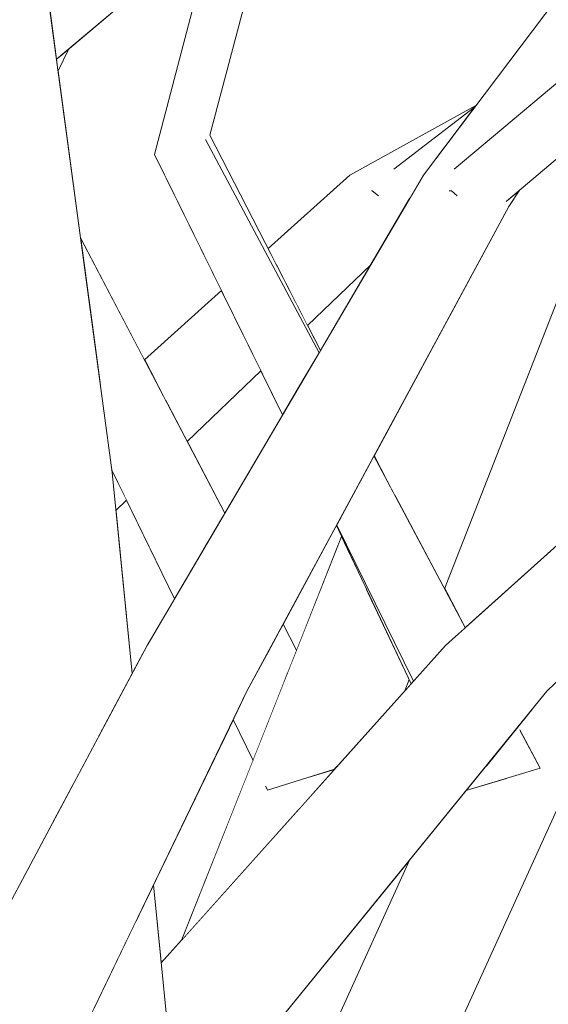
# Model space of a CAD drawing. Extents: x -289599 to -184549, y 66678 to 295474.
# Tile 487 of 656: x -250560 to -250520, y 71781 to 71855. Entities that reach past the tile are written whole.
import ezdxf

# ---------------------------------------------------------------- set-up
doc = ezdxf.new("R2010")
doc.units = 0
doc.header["$MEASUREMENT"] = 0
doc.linetypes.add('Wipeout_Contour', pattern=[1000, 0, -1000])
doc.layers.add('arch drzewa', color=8, linetype='Continuous')
doc.layers.add('Model drzwi', color=8, linetype='Continuous')
doc.layers.add('arch drzewa_Nr_Pióra__4', color=8, linetype='Continuous', lineweight=9)

msp = doc.modelspace()

# ---------------------------------------------------------------- wipeouts: each hides what was drawn before it
at = {"color": 254, "linetype": 'Wipeout_Contour', "lineweight": 0, "ltscale": 1022378.460273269}
msp.add_wipeout([(-250561.853, 71820.521), (-250557.139, 71794.879), (-250555.539, 71797.881), (-250557.799, 71820.83)], dxfattribs=at).dxf.layer = 'arch drzewa'
at = {"color": 254, "linetype": 'Wipeout_Contour', "lineweight": 0, "ltscale": 766742.984361}
msp.add_wipeout([(-250553.906, 71781.312), (-250554.441, 71780.204), (-250553.053, 71772.653)], dxfattribs=at).dxf.layer = 'arch drzewa'
at = {"color": 254, "linetype": 'Wipeout_Contour', "lineweight": 0, "ltscale": 1789193.039670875}
msp.add_wipeout([(-250556.769, 71850.998), (-250555.091, 71838.518), (-250550.314, 71829.413), (-250544.555, 71834.589), (-250549.561, 71844.764), (-250545.107, 71861.781), (-250555.955, 71852.662)], dxfattribs=at).dxf.layer = 'Model drzwi'
at = {"color": 254, "linetype": 'Wipeout_Contour', "lineweight": 0, "ltscale": 766743.488154}
msp.add_wipeout([(-250533.389, 71836.512), (-250538.112, 71831.964), (-250537.156, 71830.103)], dxfattribs=at).dxf.layer = 'Model drzwi'
at = {"color": 254, "linetype": 'Wipeout_Contour', "lineweight": 0, "ltscale": 1022340.802860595}
msp.add_wipeout([(-250541.607, 71828.597), (-250547.107, 71823.3), (-250544.3, 71817.95), (-250539.983, 71825.294)], dxfattribs=at).dxf.layer = 'Model drzwi'
at = {"color": 254, "linetype": 'Wipeout_Contour', "lineweight": 0, "ltscale": 1277943.221570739}
msp.add_wipeout([(-250551.652, 71818.923), (-250552.449, 71818.154), (-250551.226, 71805.972), (-250550.11, 71808.064), (-250548.064, 71811.545)], dxfattribs=at).dxf.layer = 'Model drzwi'
at = {"color": 254, "linetype": 'Wipeout_Contour', "lineweight": 0, "ltscale": 1022269.959677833}
msp.add_wipeout([(-250549.797, 71756.182), (-250548.354, 71752.664), (-250530.462, 71792.054), (-250540.687, 71779.489)], dxfattribs=at).dxf.layer = 'Model drzwi'

# ---------------------------------------------------------------- next in the draw order: wipeouts: each hides what was drawn before it
at = {"color": 254, "linetype": 'Wipeout_Contour', "lineweight": 0, "ltscale": 766781.434928}
msp.add_wipeout([(-250557.139, 71794.879), (-250561.853, 71820.521), (-250559.974, 71789.561)], dxfattribs=at).dxf.layer = 'arch drzewa'
at = {"color": 254, "linetype": 'Wipeout_Contour', "lineweight": 0, "ltscale": 2810946.420731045}
msp.add_wipeout([(-250540.638, 71749.213), (-250518.182, 71756.031), (-250512.339, 71758.038), (-250503.147, 71781.248), (-250504.442, 71794.083), (-250501.817, 71795.055), (-250498.925, 71794.444), (-250498.721, 71792.423), (-250495.93, 71799.47), (-250505.39, 71818.923), (-250511.749, 71812.798)], dxfattribs=at).dxf.layer = 'Model drzwi'
at = {"color": 254, "linetype": 'Wipeout_Contour', "lineweight": 0, "ltscale": 1277891.847875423}
msp.add_wipeout([(-250549.637, 71790.154), (-250549.052, 71784.334), (-250547.5, 71786.067), (-250542.191, 71799.47), (-250543.67, 71802.511)], dxfattribs=at).dxf.layer = 'Model drzwi'

# ---------------------------------------------------------------- next in the draw order: wipeouts: each hides what was drawn before it
at = {"color": 254, "linetype": 'Wipeout_Contour', "lineweight": 0, "ltscale": 1277954.807903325}
msp.add_wipeout([(-250552.733, 71820.978), (-250557.799, 71820.83), (-250553.757, 71801.223), (-250551.631, 71805.211), (-250551.226, 71805.972)], dxfattribs=at).dxf.layer = 'arch drzewa'
at = {"color": 254, "linetype": 'Wipeout_Contour', "lineweight": 0, "ltscale": 1277814.934351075}
msp.add_wipeout([(-250527.863, 71812.296), (-250526.319, 71809.396), (-250520.007, 71815.07), (-250512.044, 71832.603), (-250516.413, 71841.588)], dxfattribs=at).dxf.layer = 'Model drzwi'
at = {"color": 254, "linetype": 'Wipeout_Contour', "lineweight": 0, "ltscale": 1022305.438366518}
msp.add_wipeout([(-250535.957, 71817.016), (-250539.941, 71809.641), (-250538.928, 71807.71), (-250535.568, 71816.194)], dxfattribs=at).dxf.layer = 'Model drzwi'
at = {"color": 254, "linetype": 'Wipeout_Contour', "lineweight": 0, "ltscale": 766702.1492}
msp.add_wipeout([(-250530.847, 71804.663), (-250530.365, 71805.201), (-250530.514, 71805.515)], dxfattribs=at).dxf.layer = 'Model drzwi'

# ---------------------------------------------------------------- next in the draw order: wipeouts: each hides what was drawn before it
at = {"color": 254, "linetype": 'Wipeout_Contour', "lineweight": 0, "ltscale": 766774.938248}
msp.add_wipeout([(-250553.757, 71801.223), (-250557.799, 71820.83), (-250555.539, 71797.881)], dxfattribs=at).dxf.layer = 'arch drzewa'
at = {"color": 254, "linetype": 'Wipeout_Contour', "lineweight": 0, "ltscale": 766695.791963}
msp.add_wipeout([(-250546.997, 71771.735), (-250520.217, 71804.642), (-250527.801, 71808.064)], dxfattribs=at).dxf.layer = 'arch drzewa'

# ---------------------------------------------------------------- next in the draw order: wipeouts: each hides what was drawn before it
at = {"color": 254, "linetype": 'Wipeout_Contour', "lineweight": 0, "ltscale": 1533694.727405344}
msp.add_wipeout([(-250565.71, 71866.66), (-250566.256, 71866.765), (-250557.799, 71820.83), (-250563.892, 71868.841), (-250564.637, 71868.349), (-250564.568, 71867.782)], dxfattribs=at).dxf.layer = 'arch drzewa'
at = {"color": 254, "linetype": 'Wipeout_Contour', "lineweight": 0, "ltscale": 766654.987312}
msp.add_wipeout([(-250506.568, 71821.345), (-250520.217, 71804.642), (-250505.39, 71818.923)], dxfattribs=at).dxf.layer = 'arch drzewa'
at = {"color": 254, "linetype": 'Wipeout_Contour', "lineweight": 0, "ltscale": 1533439.538148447}
msp.add_wipeout([(-250549.623, 71772.932), (-250546.997, 71771.735), (-250527.801, 71808.064), (-250549.052, 71784.334), (-250548.137, 71775.226), (-250548.361, 71775.047)], dxfattribs=at).dxf.layer = 'arch drzewa'

# ---------------------------------------------------------------- next in the draw order: wipeouts: each hides what was drawn before it
at = {"color": 254, "linetype": 'Wipeout_Contour', "lineweight": 0, "ltscale": 1022440.186509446}
msp.add_wipeout([(-250566.297, 71866.772), (-250561.853, 71820.521), (-250557.799, 71820.83), (-250566.256, 71866.765)], dxfattribs=at).dxf.layer = 'arch drzewa'
at = {"color": 254, "linetype": 'Wipeout_Contour', "lineweight": 0, "ltscale": 1022225.295804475}
msp.add_wipeout([(-250508.533, 71825.385), (-250527.801, 71808.064), (-250520.217, 71804.642), (-250506.568, 71821.345)], dxfattribs=at).dxf.layer = 'arch drzewa'
at = {"color": 254, "linetype": 'Wipeout_Contour', "lineweight": 0, "ltscale": 766714.924746}
msp.add_wipeout([(-250538.033, 71798.176), (-250538.746, 71795.843), (-250536.121, 71798.774)], dxfattribs=at).dxf.layer = 'arch drzewa'
at = {"color": 254, "linetype": 'Wipeout_Contour', "lineweight": 0, "ltscale": 1022311.900936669}
msp.add_wipeout([(-250550.925, 71787.486), (-250548.361, 71775.047), (-250548.137, 71775.226), (-250549.637, 71790.154)], dxfattribs=at).dxf.layer = 'arch drzewa'

# ---------------------------------------------------------------- next in the draw order: wipeouts: each hides what was drawn before it
at = {"color": 254, "linetype": 'Wipeout_Contour', "lineweight": 0, "ltscale": 1533678.828133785}
msp.add_wipeout([(-250563.083, 71868.76), (-250563.892, 71868.841), (-250552.733, 71820.978), (-250559.104, 71868.361), (-250562.689, 71868.72), (-250562.968, 71868.702)], dxfattribs=at).dxf.layer = 'arch drzewa'
at = {"color": 254, "linetype": 'Wipeout_Contour', "lineweight": 0, "ltscale": 1533467.459628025}
msp.add_wipeout([(-250550.925, 71787.486), (-250553.906, 71781.312), (-250553.053, 71772.653), (-250549.668, 71772.726), (-250549.623, 71772.932), (-250548.361, 71775.047)], dxfattribs=at).dxf.layer = 'arch drzewa'

# ---------------------------------------------------------------- next in the draw order: wipeouts: each hides what was drawn before it
at = {"color": 254, "linetype": 'Wipeout_Contour', "lineweight": 0, "ltscale": 766809.994895}
msp.add_wipeout([(-250563.892, 71868.841), (-250557.799, 71820.83), (-250552.733, 71820.978)], dxfattribs=at).dxf.layer = 'arch drzewa'
at = {"color": 254, "linetype": 'Wipeout_Contour', "lineweight": 0, "ltscale": 766749.104969}
msp.add_wipeout([(-250558.53, 71771.735), (-250542.641, 71804.642), (-250550.11, 71808.064)], dxfattribs=at).dxf.layer = 'arch drzewa'

# ---------------------------------------------------------------- next in the draw order: wipeouts: each hides what was drawn before it
at = {"color": 254, "linetype": 'Wipeout_Contour', "lineweight": 0, "ltscale": 1022425.291956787}
msp.add_wipeout([(-250556.457, 71852.24), (-250556.824, 71851.406), (-250556.769, 71850.998), (-250555.955, 71852.662)], dxfattribs=at).dxf.layer = 'arch drzewa'
at = {"color": 254, "linetype": 'Wipeout_Contour', "lineweight": 0, "ltscale": 1789030.287060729}
msp.add_wipeout([(-250542.641, 71804.642), (-250523.072, 71840.868), (-250525.118, 71841.624), (-250526.942, 71841.684), (-250527.528, 71842.041), (-250527.284, 71842.425), (-250529.444, 71843.223)], dxfattribs=at).dxf.layer = 'arch drzewa'
at = {"color": 254, "linetype": 'Wipeout_Contour', "lineweight": 0, "ltscale": 1533518.013003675}
msp.add_wipeout([(-250561.364, 71786.953), (-250560.171, 71775.226), (-250560.318, 71775.047), (-250560.927, 71772.932), (-250558.53, 71771.735), (-250550.11, 71808.064)], dxfattribs=at).dxf.layer = 'arch drzewa'

# ---------------------------------------------------------------- next in the draw order: wipeouts: each hides what was drawn before it
at = {"color": 254, "linetype": 'Wipeout_Contour', "lineweight": 0, "ltscale": 766819.668924}
msp.add_wipeout([(-250556.457, 71852.24), (-250556.888, 71851.878), (-250556.824, 71851.406)], dxfattribs=at).dxf.layer = 'arch drzewa'
at = {"color": 254, "linetype": 'Wipeout_Contour', "lineweight": 0, "ltscale": 766743.216421}
msp.add_wipeout([(-250529.444, 71843.223), (-250550.11, 71808.064), (-250542.641, 71804.642)], dxfattribs=at).dxf.layer = 'arch drzewa'
at = {"color": 254, "linetype": 'Wipeout_Contour', "lineweight": 0, "ltscale": 766726.724906}
msp.add_wipeout([(-250527.528, 71842.041), (-250526.942, 71841.684), (-250527.35, 71842.037)], dxfattribs=at).dxf.layer = 'arch drzewa'
at = {"color": 254, "linetype": 'Wipeout_Contour', "lineweight": 0, "ltscale": 766713.270083}
msp.add_wipeout([(-250522.764, 71841.675), (-250523.072, 71840.868), (-250522.237, 71842.118)], dxfattribs=at).dxf.layer = 'arch drzewa'

# ---------------------------------------------------------------- next in the draw order: linework, layer by layer
at = {"layer": 'arch drzewa_Nr_Pióra__4', "linetype": 'Continuous'}
msp.add_line((-250561.364, 71786.953), (-250550.11, 71808.064), dxfattribs=at)

# ---------------------------------------------------------------- next in the draw order: wipeouts: each hides what was drawn before it
at = {"color": 254, "linetype": 'Wipeout_Contour', "lineweight": 0, "ltscale": 1277869.904930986}
msp.add_wipeout([(-250514.735, 71862.715), (-250529.444, 71843.223), (-250527.284, 71842.425), (-250527.146, 71843.665), (-250519.576, 71850.029)], dxfattribs=at).dxf.layer = 'arch drzewa'
at = {"color": 254, "linetype": 'Wipeout_Contour', "lineweight": 0, "ltscale": 1022288.257662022}
msp.add_wipeout([(-250525.118, 71841.624), (-250523.072, 71840.868), (-250522.764, 71841.675), (-250523.26, 71841.258)], dxfattribs=at).dxf.layer = 'arch drzewa'
at = {"color": 254, "linetype": 'Wipeout_Contour', "lineweight": 0, "ltscale": 1022369.194064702}
msp.add_wipeout([(-250555.091, 71838.518), (-250554.616, 71834.982), (-250544.67, 71817.319), (-250544.3, 71817.95)], dxfattribs=at).dxf.layer = 'arch drzewa'
at = {"color": 254, "linetype": 'Wipeout_Contour', "lineweight": 0, "ltscale": 1277850.076833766}
msp.add_wipeout([(-250533.724, 71812.299), (-250537.079, 71801.305), (-250535.835, 71799.093), (-250530.847, 71804.663), (-250530.514, 71805.515)], dxfattribs=at).dxf.layer = 'arch drzewa'

# ---------------------------------------------------------------- next in the draw order: wipeouts: each hides what was drawn before it
at = {"color": 254, "linetype": 'Wipeout_Contour', "lineweight": 0, "ltscale": 1533404.555815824}
msp.add_wipeout([(-250527.35, 71842.037), (-250526.942, 71841.684), (-250525.118, 71841.624), (-250523.26, 71841.258), (-250498.845, 71861.781), (-250497.43, 71867.188)], dxfattribs=at).dxf.layer = 'arch drzewa'
at = {"color": 254, "linetype": 'Wipeout_Contour', "lineweight": 0, "ltscale": 2811313.440469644}
msp.add_wipeout([(-250535.568, 71816.194), (-250547.5, 71786.067), (-250538.746, 71795.843), (-250538.033, 71798.176), (-250541.092, 71797.244), (-250541.108, 71797.242), (-250541.22, 71797.472), (-250537.366, 71801.379), (-250537.301, 71801.673), (-250537.079, 71801.305), (-250533.724, 71812.299)], dxfattribs=at).dxf.layer = 'arch drzewa'

# ---------------------------------------------------------------- next in the draw order: wipeouts: each hides what was drawn before it
at = {"color": 254, "linetype": 'Wipeout_Contour', "lineweight": 0, "ltscale": 1533412.309341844}
msp.add_wipeout([(-250527.528, 71842.041), (-250527.35, 71842.037), (-250497.43, 71867.188), (-250496.941, 71869.055), (-250527.146, 71843.665), (-250527.284, 71842.425)], dxfattribs=at).dxf.layer = 'arch drzewa'
at = {"color": 254, "linetype": 'Wipeout_Contour', "lineweight": 0, "ltscale": 1022367.612354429}
msp.add_wipeout([(-250544.67, 71817.319), (-250554.616, 71834.982), (-250554.495, 71834.085), (-250545.16, 71816.487)], dxfattribs=at).dxf.layer = 'arch drzewa'
at = {"color": 254, "linetype": 'Wipeout_Contour', "lineweight": 0, "ltscale": 1022307.470943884}
msp.add_wipeout([(-250539.941, 71809.641), (-250540.14, 71809.273), (-250539.065, 71807.364), (-250538.928, 71807.71)], dxfattribs=at).dxf.layer = 'arch drzewa'
at = {"color": 254, "linetype": 'Wipeout_Contour', "lineweight": 0, "ltscale": 1022285.919815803}
msp.add_wipeout([(-250537.079, 71801.305), (-250537.301, 71801.673), (-250535.896, 71799.024), (-250535.835, 71799.093)], dxfattribs=at).dxf.layer = 'arch drzewa'

# ---------------------------------------------------------------- next in the draw order: wipeouts: each hides what was drawn before it
at = {"color": 254, "linetype": 'Wipeout_Contour', "lineweight": 0, "ltscale": 2044555.74825066}
msp.add_wipeout([(-250531.589, 71819.296), (-250527.863, 71812.296), (-250516.413, 71841.588), (-250517.958, 71844.764), (-250517.164, 71846.382), (-250522.237, 71842.118), (-250523.072, 71840.868), (-250527.519, 71832.635)], dxfattribs=at).dxf.layer = 'arch drzewa'
at = {"color": 254, "linetype": 'Wipeout_Contour', "lineweight": 0, "ltscale": 1022364.893818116}
msp.add_wipeout([(-250554.495, 71834.085), (-250553.631, 71827.657), (-250545.918, 71815.196), (-250545.16, 71816.487)], dxfattribs=at).dxf.layer = 'arch drzewa'
at = {"color": 254, "linetype": 'Wipeout_Contour', "lineweight": 0, "ltscale": 1022307.899675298}
msp.add_wipeout([(-250540.14, 71809.273), (-250540.742, 71808.158), (-250539.602, 71806.009), (-250539.065, 71807.364)], dxfattribs=at).dxf.layer = 'arch drzewa'
at = {"color": 254, "linetype": 'Wipeout_Contour', "lineweight": 0, "ltscale": 1022286.191081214}
msp.add_wipeout([(-250537.366, 71801.379), (-250535.904, 71799.016), (-250535.896, 71799.024), (-250537.301, 71801.673)], dxfattribs=at).dxf.layer = 'arch drzewa'

# ---------------------------------------------------------------- next in the draw order: linework, layer by layer
at = {"layer": 'arch drzewa_Nr_Pióra__4', "linetype": 'Continuous'}
for p, q in [((-250523.268, 71841.252), (-250498.845, 71861.781)), ((-250523.072, 71840.868), (-250522.237, 71842.118))]:
    msp.add_line(p, q, dxfattribs=at)

# ---------------------------------------------------------------- next in the draw order: wipeouts: each hides what was drawn before it
at = {"color": 254, "linetype": 'Wipeout_Contour', "lineweight": 0, "ltscale": 1022293.45770942}
msp.add_wipeout([(-250533.127, 71822.253), (-250532.159, 71820.367), (-250531.589, 71819.296), (-250527.519, 71832.635)], dxfattribs=at).dxf.layer = 'arch drzewa'
at = {"color": 254, "linetype": 'Wipeout_Contour', "lineweight": 0, "ltscale": 1022360.343467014}
msp.add_wipeout([(-250553.631, 71827.657), (-250552.764, 71821.21), (-250548.064, 71811.545), (-250545.918, 71815.196)], dxfattribs=at).dxf.layer = 'arch drzewa'
at = {"color": 254, "linetype": 'Wipeout_Contour', "lineweight": 0, "ltscale": 1022308.416705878}
msp.add_wipeout([(-250540.742, 71808.158), (-250541.124, 71807.45), (-250539.847, 71805.388), (-250539.602, 71806.009)], dxfattribs=at).dxf.layer = 'arch drzewa'

# ---------------------------------------------------------------- next in the draw order: wipeouts: each hides what was drawn before it
at = {"color": 254, "linetype": 'Wipeout_Contour', "lineweight": 0, "ltscale": 2300234.498368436}
msp.add_wipeout([(-250534.951, 71843.223), (-250540.442, 71836.504), (-250538.112, 71831.964), (-250533.389, 71836.512), (-250530.465, 71841.487), (-250530.82, 71841.624), (-250532.829, 71841.684), (-250533.327, 71842.041), (-250532.888, 71842.425)], dxfattribs=at).dxf.layer = 'arch drzewa'
at = {"color": 254, "linetype": 'Wipeout_Contour', "lineweight": 0, "ltscale": 1022353.034609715}
msp.add_wipeout([(-250548.72, 71826.374), (-250547.107, 71823.3), (-250541.607, 71828.597), (-250543.598, 71832.642)], dxfattribs=at).dxf.layer = 'arch drzewa'
at = {"color": 254, "linetype": 'Wipeout_Contour', "lineweight": 0, "ltscale": 766723.33945}
msp.add_wipeout([(-250533.127, 71822.253), (-250533.145, 71822.22), (-250532.159, 71820.368)], dxfattribs=at).dxf.layer = 'arch drzewa'
at = {"color": 254, "linetype": 'Wipeout_Contour', "lineweight": 0, "ltscale": 1022369.854415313}
msp.add_wipeout([(-250552.764, 71821.21), (-250552.733, 71820.978), (-250552.449, 71818.154), (-250551.652, 71818.923)], dxfattribs=at).dxf.layer = 'arch drzewa'
at = {"color": 254, "linetype": 'Wipeout_Contour', "lineweight": 0, "ltscale": 1277888.351423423}
msp.add_wipeout([(-250543.67, 71802.511), (-250542.191, 71799.47), (-250539.847, 71805.388), (-250541.124, 71807.45), (-250542.641, 71804.642)], dxfattribs=at).dxf.layer = 'arch drzewa'

# ---------------------------------------------------------------- next in the draw order: linework, layer by layer
at = {"layer": 'arch drzewa_Nr_Pióra__4', "linetype": 'Continuous'}
for p, q in [((-250548.064, 71811.545), (-250552.764, 71821.21)), ((-250551.226, 71805.972), (-250552.733, 71820.978)), ((-250552.449, 71818.154), (-250551.652, 71818.923)), ((-250542.191, 71799.47), (-250543.67, 71802.511))]:
    msp.add_line(p, q, dxfattribs=at)

# ---------------------------------------------------------------- next in the draw order: wipeouts: each hides what was drawn before it
at = {"color": 254, "linetype": 'Wipeout_Contour', "lineweight": 0, "ltscale": 766756.634651}
msp.add_wipeout([(-250541.068, 71837.724), (-250540.442, 71836.504), (-250534.951, 71843.223)], dxfattribs=at).dxf.layer = 'arch drzewa'
at = {"color": 254, "linetype": 'Wipeout_Contour', "lineweight": 0, "ltscale": 766743.272928}
msp.add_wipeout([(-250533.28, 71842.037), (-250533.327, 71842.041), (-250532.829, 71841.684)], dxfattribs=at).dxf.layer = 'arch drzewa'
at = {"color": 254, "linetype": 'Wipeout_Contour', "lineweight": 0, "ltscale": 766736.198383}
msp.add_wipeout([(-250530.426, 71841.554), (-250530.82, 71841.624), (-250530.465, 71841.487)], dxfattribs=at).dxf.layer = 'arch drzewa'
at = {"color": 254, "linetype": 'Wipeout_Contour', "lineweight": 0, "ltscale": 1022362.855886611}
msp.add_wipeout([(-250550.314, 71829.413), (-250548.72, 71826.374), (-250543.598, 71832.642), (-250544.555, 71834.589)], dxfattribs=at).dxf.layer = 'arch drzewa'
at = {"color": 254, "linetype": 'Wipeout_Contour', "lineweight": 0, "ltscale": 1277863.608546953}
msp.add_wipeout([(-250541.22, 71797.472), (-250541.108, 71797.242), (-250536.097, 71798.8), (-250535.904, 71799.016), (-250537.366, 71801.379)], dxfattribs=at).dxf.layer = 'arch drzewa'

# ---------------------------------------------------------------- next in the draw order: wipeouts: each hides what was drawn before it
at = {"color": 254, "linetype": 'Wipeout_Contour', "lineweight": 0, "ltscale": 1277896.591691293}
msp.add_wipeout([(-250534.951, 71843.223), (-250532.888, 71842.425), (-250531.652, 71843.665), (-250525.622, 71848.289), (-250525.523, 71848.42)], dxfattribs=at).dxf.layer = 'arch drzewa'
at = {"color": 254, "linetype": 'Wipeout_Contour', "lineweight": 0, "ltscale": 1022351.218058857}
msp.add_wipeout([(-250545.737, 71845.875), (-250537.253, 71829.938), (-250537.156, 71830.103), (-250545.416, 71846.195)], dxfattribs=at).dxf.layer = 'arch drzewa'
at = {"color": 254, "linetype": 'Wipeout_Contour', "lineweight": 0, "ltscale": 1277863.321054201}
msp.add_wipeout([(-250541.108, 71797.242), (-250541.092, 71797.244), (-250538.033, 71798.176), (-250536.121, 71798.774), (-250536.097, 71798.8)], dxfattribs=at).dxf.layer = 'arch drzewa'

# ---------------------------------------------------------------- next in the draw order: wipeouts: each hides what was drawn before it
at = {"color": 254, "linetype": 'Wipeout_Contour', "lineweight": 0, "ltscale": 1533472.789155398}
msp.add_wipeout([(-250533.28, 71842.037), (-250532.829, 71841.684), (-250530.82, 71841.624), (-250530.426, 71841.554), (-250529.444, 71843.223), (-250526.302, 71847.387)], dxfattribs=at).dxf.layer = 'arch drzewa'
at = {"color": 254, "linetype": 'Wipeout_Contour', "lineweight": 0, "ltscale": 1022355.549793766}
msp.add_wipeout([(-250545.737, 71845.875), (-250549.561, 71844.764), (-250538.698, 71827.481), (-250537.253, 71829.938)], dxfattribs=at).dxf.layer = 'arch drzewa'
at = {"color": 254, "linetype": 'Wipeout_Contour', "lineweight": 0, "ltscale": 2044459.328990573}
msp.add_wipeout([(-250541.159, 71749.054), (-250540.638, 71749.213), (-250511.749, 71812.798), (-250520.217, 71804.642), (-250521.272, 71803.346), (-250522.017, 71801.313), (-250520.725, 71798.886), (-250523.176, 71798.148)], dxfattribs=at).dxf.layer = 'arch drzewa'

# ---------------------------------------------------------------- next in the draw order: linework, layer by layer
at = {"layer": 'arch drzewa_Nr_Pióra__4', "linetype": 'Continuous'}
for p, q in [((-250538.112, 71831.964), (-250533.389, 71836.512)), ((-250520.217, 71804.642), (-250505.39, 71818.923)), ((-250538.928, 71807.71), (-250539.941, 71809.641))]:
    msp.add_line(p, q, dxfattribs=at)

# ---------------------------------------------------------------- next in the draw order: wipeouts: each hides what was drawn before it
at = {"color": 254, "linetype": 'Wipeout_Contour', "lineweight": 0, "ltscale": 766787.650501}
msp.add_wipeout([(-250537.828, 71878.212), (-250545.416, 71846.195), (-250536.808, 71878.784)], dxfattribs=at).dxf.layer = 'arch drzewa'
at = {"color": 254, "linetype": 'Wipeout_Contour', "lineweight": 0, "ltscale": 1533475.413019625}
msp.add_wipeout([(-250532.888, 71842.425), (-250533.327, 71842.041), (-250533.28, 71842.037), (-250526.302, 71847.387), (-250525.622, 71848.289), (-250531.652, 71843.665)], dxfattribs=at).dxf.layer = 'arch drzewa'
at = {"color": 254, "linetype": 'Wipeout_Contour', "lineweight": 0, "ltscale": 766762.373577}
msp.add_wipeout([(-250549.561, 71844.764), (-250539.983, 71825.294), (-250538.698, 71827.481)], dxfattribs=at).dxf.layer = 'arch drzewa'
at = {"color": 254, "linetype": 'Wipeout_Contour', "lineweight": 0, "ltscale": 1022280.127495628}
msp.add_wipeout([(-250533.145, 71822.22), (-250534.183, 71820.299), (-250526.966, 71808.815), (-250526.319, 71809.396)], dxfattribs=at).dxf.layer = 'arch drzewa'
at = {"color": 254, "linetype": 'Wipeout_Contour', "lineweight": 0, "ltscale": 1277793.407436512}
msp.add_wipeout([(-250521.272, 71803.346), (-250525.113, 71798.626), (-250522.292, 71801.379), (-250522.208, 71801.673), (-250522.017, 71801.313)], dxfattribs=at).dxf.layer = 'arch drzewa'
at = {"color": 254, "linetype": 'Wipeout_Contour', "lineweight": 0, "ltscale": 2044496.071376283}
msp.add_wipeout([(-250530.462, 71792.054), (-250549.352, 71750.466), (-250545.716, 71746.716), (-250542.863, 71748.537), (-250541.159, 71749.054), (-250523.176, 71798.148), (-250526.183, 71797.242), (-250526.204, 71797.285)], dxfattribs=at).dxf.layer = 'arch drzewa'

# ---------------------------------------------------------------- next in the draw order: linework, layer by layer
at = {"layer": 'arch drzewa_Nr_Pióra__4', "linetype": 'Continuous'}
for p, q in [((-250527.154, 71843.659), (-250496.941, 71869.055)), ((-250529.444, 71843.223), (-250514.735, 71862.715)), ((-250534.951, 71843.223), (-250525.523, 71848.42)), ((-250531.663, 71843.657), (-250525.622, 71848.289)), ((-250541.068, 71837.724), (-250534.951, 71843.223)), ((-250533.28, 71842.037), (-250533.33, 71842.041)), ((-250532.805, 71841.666), (-250533.28, 71842.037)), ((-250527.35, 71842.037), (-250527.536, 71842.041)), ((-250526.923, 71841.668), (-250527.35, 71842.037)), ((-250544.3, 71817.95), (-250555.091, 71838.518)), ((-250550.314, 71829.413), (-250544.555, 71834.589)), ((-250547.107, 71823.3), (-250541.607, 71828.597)), ((-250558.53, 71771.735), (-250542.641, 71804.642)), ((-250536.097, 71798.8), (-250541.108, 71797.242)), ((-250541.108, 71797.242), (-250541.256, 71797.547)), ((-250549.352, 71750.466), (-250530.462, 71792.054)), ((-250548.133, 71775.188), (-250549.637, 71790.154))]:
    msp.add_line(p, q, dxfattribs=at)

# ---------------------------------------------------------------- next in the draw order: wipeouts: each hides what was drawn before it
at = {"color": 254, "linetype": 'Wipeout_Contour', "lineweight": 0, "ltscale": 1022382.387500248}
msp.add_wipeout([(-250545.737, 71845.875), (-250545.416, 71846.195), (-250537.828, 71878.212), (-250537.904, 71878.169)], dxfattribs=at).dxf.layer = 'arch drzewa'
at = {"color": 254, "linetype": 'Wipeout_Contour', "lineweight": 0, "ltscale": 1277849.318128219}
msp.add_wipeout([(-250535.933, 71817.061), (-250530.193, 71805.393), (-250527.801, 71808.064), (-250526.966, 71808.815), (-250534.183, 71820.299)], dxfattribs=at).dxf.layer = 'arch drzewa'
at = {"color": 254, "linetype": 'Wipeout_Contour', "lineweight": 0, "ltscale": 766672.261127}
msp.add_wipeout([(-250522.292, 71801.379), (-250520.725, 71798.886), (-250522.208, 71801.673)], dxfattribs=at).dxf.layer = 'arch drzewa'

# ---------------------------------------------------------------- next in the draw order: linework, layer by layer
at = {"layer": 'arch drzewa_Nr_Pióra__4', "linetype": 'Continuous'}
for p, q in [((-250527.863, 71812.296), (-250516.413, 71841.588)), ((-250527.801, 71808.064), (-250508.533, 71825.385)), ((-250532.159, 71820.368), (-250533.127, 71822.253))]:
    msp.add_line(p, q, dxfattribs=at)

# ---------------------------------------------------------------- next in the draw order: wipeouts: each hides what was drawn before it
at = {"color": 254, "linetype": 'Wipeout_Contour', "lineweight": 0, "ltscale": 766790.303724}
msp.add_wipeout([(-250540.087, 71876.945), (-250545.737, 71845.875), (-250537.904, 71878.169)], dxfattribs=at).dxf.layer = 'arch drzewa'
at = {"color": 254, "linetype": 'Wipeout_Contour', "lineweight": 0, "ltscale": 1022286.357841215}
msp.add_wipeout([(-250535.957, 71817.016), (-250530.365, 71805.201), (-250530.193, 71805.393), (-250535.933, 71817.061)], dxfattribs=at).dxf.layer = 'arch drzewa'
at = {"color": 254, "linetype": 'Wipeout_Contour', "lineweight": 0, "ltscale": 1277795.000092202}
msp.add_wipeout([(-250526.204, 71797.285), (-250526.183, 71797.242), (-250520.725, 71798.886), (-250522.292, 71801.379), (-250525.113, 71798.626)], dxfattribs=at).dxf.layer = 'arch drzewa'

# ---------------------------------------------------------------- next in the draw order: linework, layer by layer
at = {"layer": 'arch drzewa_Nr_Pióra__4', "linetype": 'Continuous'}
for p, q in [((-250550.11, 71808.064), (-250529.444, 71843.223)), ((-250542.641, 71804.642), (-250523.072, 71840.868)), ((-250526.319, 71809.396), (-250533.145, 71822.22)), ((-250530.365, 71805.201), (-250535.957, 71817.016)), ((-250530.193, 71805.393), (-250535.933, 71817.061)), ((-250547.5, 71786.067), (-250535.568, 71816.194)), ((-250540.638, 71749.213), (-250511.749, 71812.798)), ((-250549.052, 71784.334), (-250527.801, 71808.064)), ((-250530.847, 71804.663), (-250530.514, 71805.515)), ((-250546.997, 71771.735), (-250520.217, 71804.642)), ((-250520.725, 71798.886), (-250522.248, 71801.747)), ((-250520.725, 71798.886), (-250526.183, 71797.242))]:
    msp.add_line(p, q, dxfattribs=at)

# ---------------------------------------------------------------- next in the draw order: wipeouts: each hides what was drawn before it
at = {"color": 254, "linetype": 'Wipeout_Contour', "lineweight": 0, "ltscale": 1022390.521557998}
msp.add_wipeout([(-250549.561, 71844.764), (-250545.737, 71845.875), (-250540.087, 71876.945), (-250541.319, 71876.255)], dxfattribs=at).dxf.layer = 'arch drzewa'

# ---------------------------------------------------------------- next in the draw order: linework, layer by layer
at = {"layer": 'arch drzewa_Nr_Pióra__4', "linetype": 'Continuous'}
for p, q in [((-250537.253, 71829.938), (-250545.737, 71845.875)), ((-250537.156, 71830.103), (-250545.416, 71846.195)), ((-250539.983, 71825.294), (-250549.561, 71844.764))]:
    msp.add_line(p, q, dxfattribs=at)

# ---------------------------------------------------------------- next in the draw order: wipeouts: each hides what was drawn before it
at = {"color": 254, "linetype": 'Wipeout_Contour', "lineweight": 0, "ltscale": 1022412.963182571}
msp.add_wipeout([(-250557.397, 71855.667), (-250556.888, 71851.878), (-250545.107, 71861.781), (-250543.692, 71867.188)], dxfattribs=at).dxf.layer = 'arch drzewa'

# ---------------------------------------------------------------- next in the draw order: linework, layer by layer
at = {"layer": 'arch drzewa_Nr_Pióra__4', "linetype": 'Continuous'}
for p, q in [((-250545.416, 71846.195), (-250536.808, 71878.784)), ((-250549.561, 71844.764), (-250541.319, 71876.255)), ((-250552.733, 71820.978), (-250559.104, 71868.361)), ((-250556.888, 71851.878), (-250545.107, 71861.781)), ((-250556.769, 71850.998), (-250555.955, 71852.662))]:
    msp.add_line(p, q, dxfattribs=at)

doc.saveas('drawing.dxf')
